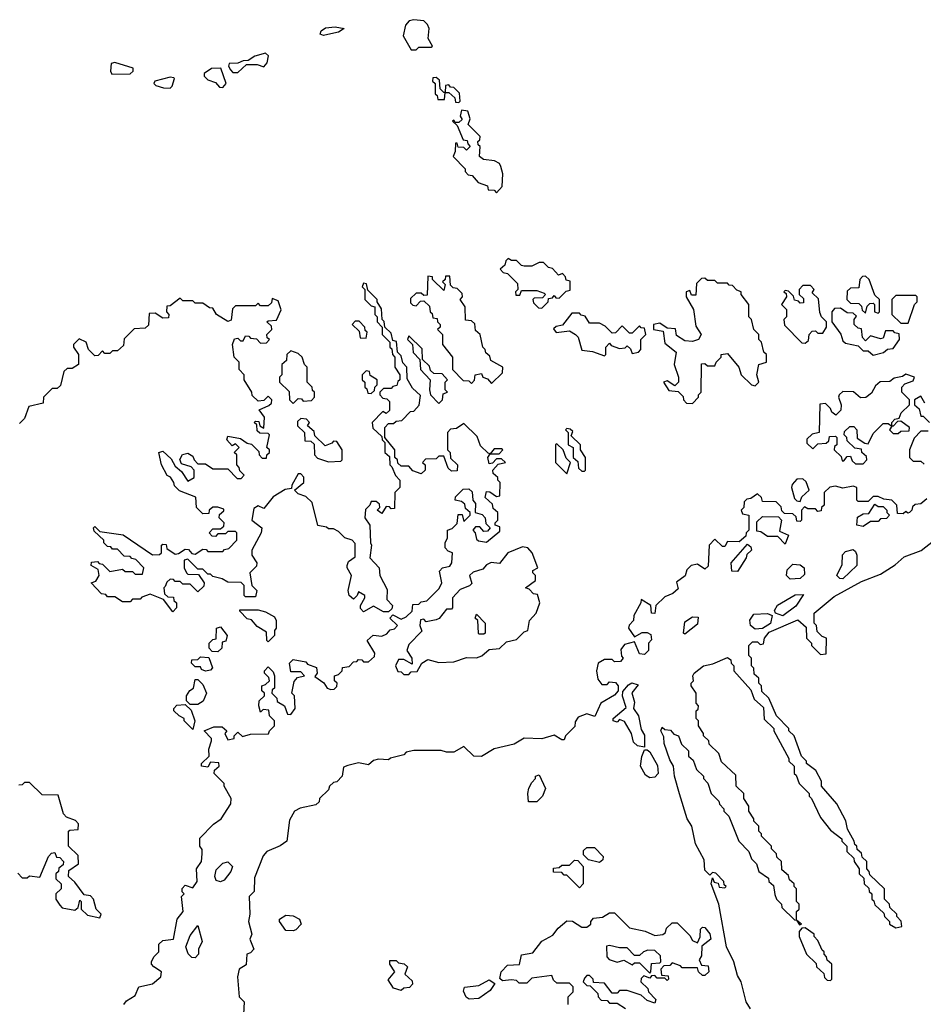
# Model space of a CAD drawing. Extents: x 2737310 to 2869991, y 870230 to 1012730.
# Tile 320 of 479: x 2766865 to 2770465, y 967265 to 971190. Entities that reach past the tile are written whole.
import ezdxf

# ---------------------------------------------------------------- set-up
doc = ezdxf.new("R2010")
doc.units = 0

msp = doc.modelspace()

# ---------------------------------------------------------------- linework, layer by layer
at = {"layer": '0CON02XD'}
for points in [[(2768445, 971070), (2768455, 971080), (2768505, 971080), (2768510, 971085), (2768492.5, 971115), (2768496.2, 971155), (2768490.5, 971170.5), (2768475, 971186), (2768435, 971190), (2768417.5, 971185), (2768401.7, 971168.3), (2768392.5, 971125), (2768425, 971070), (2768445, 971070)], [(2768075, 971127.5), (2768062.3, 971132.3), (2768065.8, 971145), (2768083.1, 971156.9), (2768122.1, 971162.1), (2768157.5, 971155), (2768135, 971140), (2768105, 971133.5), (2768075, 971127.5)], [(2767735, 970980), (2767768.3, 971011.7), (2767811.7, 971011.7), (2767838.3, 971001.7), (2767851.7, 971018.3), (2767855.9, 971045.9), (2767845, 971056), (2767802.5, 971045), (2767775, 971027.5), (2767755, 971026.2), (2767735, 971016.7), (2767700, 971015), (2767697.5, 971005), (2767705, 970990), (2767715, 970980), (2767735, 970980)], [(2767233, 970973), (2767305, 970974.2), (2767317.5, 970985), (2767317, 970997), (2767245, 971020), (2767230, 971015), (2767227.5, 970985), (2767233, 970973)], [(2767675, 970920), (2767687.5, 970935), (2767666.7, 970996.7), (2767630, 970995), (2767600, 970975), (2767600, 970965), (2767615, 970950), (2767645, 970940), (2767661.7, 970921.7), (2767675, 970920)], [(2767465, 970917.5), (2767472.5, 970925), (2767482.5, 970955), (2767478.8, 970958.8), (2767465, 970961.2), (2767403.3, 970945), (2767400, 970935), (2767408.3, 970928.3), (2767438.3, 970918.3), (2767465, 970917.5)], [(2768615, 970860), (2768620, 970865), (2768617, 970897), (2768595, 970920), (2768581.7, 970921.7), (2768575, 970930), (2768561.7, 970928.3), (2768560, 970900), (2768555, 970900), (2768540, 970915), (2768538.3, 970948.3), (2768525, 970960), (2768511.7, 970958.3), (2768510, 970945), (2768520, 970935), (2768520, 970895), (2768528.3, 970888.3), (2768531.7, 970871.7), (2768558.3, 970871.7), (2768560, 970900), (2768575, 970900), (2768598.3, 970878.3), (2768601.7, 970861.7), (2768615, 970860)], [(2768765, 970500), (2768787.5, 970525), (2768790, 970575), (2768782.5, 970605), (2768776.7, 970616.7), (2768757, 970627), (2768713, 970633), (2768697.5, 970645), (2768700, 970685), (2768691.7, 970691.7), (2768690, 970705), (2768698.3, 970711.7), (2768700, 970725), (2768651.7, 970771.7), (2768660, 970795), (2768650, 970825), (2768625, 970830), (2768620, 970805), (2768628.3, 970791.7), (2768615, 970780), (2768600, 970780), (2768595, 970790), (2768590, 970785), (2768608.3, 970768.3), (2768631.7, 970711.7), (2768648.3, 970708.3), (2768650, 970695), (2768660, 970685), (2768645, 970670), (2768635, 970680), (2768611.7, 970681.7), (2768608.3, 970698.3), (2768601.7, 970698.3), (2768600, 970665), (2768592.5, 970645), (2768640, 970595), (2768640, 970585), (2768651.7, 970571.7), (2768668.3, 970568.3), (2768691.7, 970541.7), (2768728.3, 970528.3), (2768731.7, 970511.7), (2768755, 970510), (2768765, 970500)], [(2768945, 970040), (2768970, 970065), (2768971.7, 970078.3), (2768988.3, 970081.7), (2768995, 970090), (2769001.7, 970081.7), (2769015, 970080), (2769041.7, 970108.3), (2769058.3, 970111.7), (2769058.3, 970148.3), (2769041.7, 970151.7), (2769040, 970165), (2769028.3, 970178.3), (2769011.7, 970171.7), (2768988.3, 970198.3), (2768971.7, 970201.7), (2768951.7, 970221.7), (2768935, 970222.5), (2768905, 970207.5), (2768875, 970207.5), (2768865, 970210), (2768845, 970230), (2768825, 970230), (2768811.7, 970238.3), (2768801.7, 970228.3), (2768798.3, 970211.7), (2768780, 970195), (2768791.7, 970181.7), (2768808.3, 970178.3), (2768848.3, 970138.3), (2768850, 970115), (2768840, 970105), (2768841.7, 970091.7), (2768858.3, 970091.7), (2768865, 970110), (2768925, 970110), (2768955, 970100), (2768960, 970095), (2768948.3, 970081.7), (2768915, 970080), (2768910, 970075), (2768911.7, 970061.7), (2768931.7, 970041.7), (2768945, 970040)], [(2768745, 969740), (2768788.3, 969781.7), (2768790, 969805), (2768741.7, 969831.7), (2768738.3, 969848.3), (2768721.7, 969861.7), (2768720, 969875), (2768710, 969885), (2768700, 969935), (2768681.7, 969951.7), (2768678.3, 969978.3), (2768665, 969990), (2768641.7, 969991.7), (2768640, 970045), (2768620, 970075), (2768630, 970085), (2768628.3, 970098.3), (2768608.3, 970118.3), (2768591.7, 970121.7), (2768581.7, 970131.7), (2768578.3, 970168.3), (2768561.7, 970168.3), (2768560, 970155), (2768550, 970145), (2768560, 970135), (2768555, 970110), (2768510, 970155), (2768510, 970165), (2768491.7, 970168.3), (2768488.3, 970091.7), (2768475, 970090), (2768465, 970100), (2768445, 970100), (2768421.7, 970078.3), (2768421.7, 970061.7), (2768431.7, 970051.7), (2768445, 970050), (2768461.7, 970068.3), (2768475, 970070), (2768498.3, 970048.3), (2768500, 970025), (2768508.3, 970018.3), (2768511.7, 970001.7), (2768528.3, 969998.3), (2768530, 969985), (2768540, 969975), (2768540, 969965), (2768530, 969955), (2768550, 969935), (2768550, 969895), (2768590, 969845), (2768590, 969795), (2768631.7, 969751.7), (2768655, 969750), (2768665, 969740), (2768677.5, 969752.5), (2768680, 969775), (2768705, 969780), (2768710, 969765), (2768728.3, 969758.3), (2768745, 969740)], [(2769545, 969660), (2769570, 969685), (2769570, 969695), (2769580, 969705), (2769581.7, 969818.3), (2769595, 969820), (2769605, 969810), (2769635, 969810), (2769640, 969825), (2769660, 969845), (2769660, 969855), (2769685, 969860), (2769730, 969805), (2769740, 969775), (2769780, 969735), (2769795, 969730), (2769810, 969745), (2769802.5, 969775), (2769810, 969815), (2769840, 969825), (2769840, 969855), (2769830, 969865), (2769820, 969905), (2769810, 969915), (2769810, 969935), (2769790, 969955), (2769780, 969995), (2769770, 970005), (2769770, 970055), (2769740, 970095), (2769740, 970105), (2769721.7, 970111.7), (2769705, 970130), (2769691.7, 970131.7), (2769685, 970140), (2769645, 970140), (2769635, 970150), (2769605, 970150), (2769595, 970160), (2769581.7, 970158.3), (2769561.7, 970138.3), (2769558.3, 970091.7), (2769541.7, 970091.7), (2769535, 970110), (2769520, 970105), (2769520, 970085), (2769550, 970035), (2769558.3, 969968.3), (2769580, 969935), (2769570, 969915), (2769545, 969907.5), (2769515, 969910), (2769481.7, 969931.7), (2769478.3, 969958.3), (2769445, 969960), (2769415, 969980), (2769390, 969975), (2769390, 969955), (2769428.3, 969948.3), (2769435, 969900), (2769480, 969865), (2769472.5, 969815), (2769490, 969765), (2769490, 969745), (2769475, 969730), (2769445, 969750), (2769430, 969745), (2769451.7, 969711.7), (2769488.3, 969708.3), (2769508.3, 969688.3), (2769510, 969675), (2769521.7, 969661.7), (2769545, 969660)], [(2770285, 970020), (2770290, 970025), (2770290, 970075), (2770271.7, 970091.7), (2770250, 970155), (2770235, 970167.5), (2770223, 970167), (2770212.5, 970155), (2770208.3, 970121.7), (2770175, 970120), (2770161.7, 970108.3), (2770160, 970075), (2770175, 970060), (2770208.3, 970058.3), (2770218.3, 970048.3), (2770221.7, 970031.7), (2770235, 970020), (2770241.7, 970048.3), (2770251.7, 970058.3), (2770265, 970060), (2770270, 970055), (2770270, 970025), (2770285, 970020)], [(2767280, 967265), (2767290.7, 967279.3), (2767325, 967300), (2767340, 967335), (2767395, 967346.7), (2767427.5, 967375), (2767430, 967395), (2767400, 967415), (2767390, 967425), (2767390, 967435), (2767400, 967455), (2767420, 967475), (2767420, 967505), (2767435, 967520), (2767477.5, 967525), (2767493.3, 967605), (2767516.2, 967635), (2767510, 967695), (2767520, 967705), (2767513, 967713), (2767513, 967727), (2767525, 967740), (2767555, 967730), (2767572.5, 967755), (2767570, 967805), (2767590, 967835), (2767592.5, 967865), (2767591.7, 967881.7), (2767582.5, 967895), (2767583, 967927), (2767637, 967983), (2767667.5, 968005), (2767706.7, 968065), (2767707.5, 968085), (2767680, 968135), (2767680, 968145), (2767640, 968185), (2767641.7, 968198.3), (2767660, 968215), (2767658.3, 968228.3), (2767625, 968230), (2767615, 968210), (2767590, 968215), (2767590, 968225), (2767620, 968255), (2767618.3, 968281.7), (2767630, 968315), (2767630, 968325), (2767600, 968355), (2767638.3, 968371.7), (2767671.7, 968371.7), (2767690, 968355), (2767682.5, 968345), (2767695, 968320), (2767720, 968325), (2767720, 968335), (2767735, 968350), (2767752.5, 968332.5), (2767785, 968342.5), (2767856.4, 968343.6), (2767860, 968355), (2767880, 968375), (2767880, 968395), (2767860, 968415), (2767858.3, 968438.3), (2767835, 968440), (2767825, 968430), (2767817.5, 968455), (2767820, 968475), (2767840, 968495), (2767840, 968505), (2767830, 968515), (2767830, 968535), (2767845, 968540), (2767860, 968555), (2767858.3, 968568.3), (2767840, 968585), (2767840, 968595), (2767855, 968610), (2767875, 968590), (2767880, 968575), (2767880, 968525), (2767871.7, 968518.3), (2767870, 968505), (2767890, 968485), (2767891.7, 968471.7), (2767920, 968455), (2767931.7, 968421.7), (2767945, 968420), (2767962.5, 968445), (2767960, 968495), (2767950, 968505), (2767958.3, 968551.7), (2767971.7, 968568.3), (2768000, 968575), (2767985, 968590), (2767945, 968590), (2767940, 968625), (2767955, 968640), (2768005, 968630), (2768011.7, 968621.7), (2768048.3, 968608.3), (2768050, 968585), (2768041.7, 968571.7), (2768076.7, 968546.7), (2768090, 968525), (2768105, 968520), (2768118.3, 968521.7), (2768128.3, 968531.7), (2768130, 968545), (2768120, 968555), (2768120, 968575), (2768135, 968580), (2768150, 968595), (2768151.7, 968608.3), (2768178.3, 968611.7), (2768195, 968630), (2768208.3, 968631.7), (2768215, 968640), (2768228.3, 968638.3), (2768235, 968630), (2768255, 968630), (2768278.3, 968651.7), (2768280, 968665), (2768250, 968715), (2768273, 968737), (2768307.5, 968732.5), (2768328.3, 968741.7), (2768341.7, 968758.3), (2768358.3, 968761.7), (2768370, 968775), (2768340, 968805), (2768351.7, 968818.3), (2768385, 968800), (2768405, 968810), (2768428.3, 968831.7), (2768431.7, 968858.3), (2768455, 968860), (2768465, 968870), (2768487, 968873), (2768537, 968923), (2768547.5, 968945), (2768538.3, 968991.7), (2768550, 969005), (2768578.3, 969011.7), (2768587.5, 969025), (2768590, 969065), (2768571.7, 969071.7), (2768560, 969085), (2768560, 969105), (2768570, 969125), (2768570, 969155), (2768588.3, 969161.7), (2768608.3, 969181.7), (2768611.7, 969218.3), (2768628.3, 969218.3), (2768635, 969190), (2768660, 969215), (2768660, 969225), (2768641.7, 969241.7), (2768638.3, 969258.3), (2768625, 969270), (2768600, 969275), (2768601.7, 969288.3), (2768631.7, 969318.3), (2768655, 969320), (2768668.3, 969308.3), (2768670, 969275), (2768681.7, 969261.7), (2768680, 969225), (2768708.3, 969218.3), (2768720, 969205), (2768721.7, 969181.7), (2768740, 969165), (2768728.3, 969151.7), (2768715, 969150), (2768698.3, 969168.3), (2768681.7, 969168.3), (2768670, 969155), (2768680, 969145), (2768685, 969120), (2768693, 969113), (2768725, 969107.5), (2768778.3, 969151.7), (2768778.3, 969168.3), (2768760, 969175), (2768760, 969185), (2768770, 969195), (2768770, 969225), (2768751.7, 969241.7), (2768748.3, 969258.3), (2768720, 969285), (2768725, 969310), (2768738.3, 969308.3), (2768765, 969290), (2768778.3, 969291.7), (2768780, 969345), (2768770, 969355), (2768770, 969365), (2768751.7, 969381.7), (2768750, 969395), (2768771.7, 969418.3), (2768800, 969425), (2768785, 969440), (2768765, 969440), (2768748.3, 969421.7), (2768735, 969420), (2768730, 969445), (2768740, 969460), (2768775, 969460), (2768790, 969475), (2768785, 969480), (2768755, 969480), (2768740, 969460), (2768731.7, 969461.7), (2768701.7, 969491.7), (2768688.3, 969528.3), (2768635, 969580), (2768605, 969560), (2768581.7, 969558.3), (2768570, 969545), (2768570, 969475), (2768580, 969465), (2768581.7, 969441.7), (2768610, 969415), (2768608.3, 969391.7), (2768585, 969390), (2768571.7, 969401.7), (2768555, 969450), (2768535, 969450), (2768525, 969440), (2768481.7, 969438.3), (2768470, 969425), (2768480, 969415), (2768480, 969395), (2768465, 969380), (2768431.7, 969391.7), (2768415, 969410), (2768385, 969410), (2768371.7, 969421.7), (2768370, 969435), (2768360, 969445), (2768360, 969475), (2768320, 969525), (2768320, 969565), (2768335, 969580), (2768355, 969580), (2768365, 969590), (2768388.3, 969591.7), (2768421.7, 969628.3), (2768435, 969630), (2768457, 969653), (2768461.7, 969691.7), (2768430.7, 969720.7), (2768408.3, 969758.3), (2768407.5, 969805), (2768391.7, 969821.7), (2768385, 969850), (2768370, 969865), (2768367, 969907), (2768351.7, 969911.7), (2768345, 969940), (2768320, 969965), (2768317, 969987), (2768310, 969995), (2768307, 970037), (2768290, 970065), (2768290, 970075), (2768251.7, 970111.7), (2768247.5, 970137.5), (2768235, 970140), (2768230, 970125), (2768240, 970115), (2768240, 970075), (2768265, 970050), (2768280, 970045), (2768280, 970015), (2768290, 970005), (2768290, 969985), (2768310, 969965), (2768310, 969935), (2768340, 969905), (2768340, 969885), (2768348.3, 969878.3), (2768350, 969855), (2768360, 969845), (2768360, 969805), (2768380, 969775), (2768380, 969755), (2768371.7, 969748.3), (2768368.3, 969731.7), (2768351.7, 969728.3), (2768345, 969720), (2768315, 969720), (2768300, 969705), (2768300, 969695), (2768311.7, 969681.7), (2768328.3, 969678.3), (2768338.3, 969668.3), (2768338.3, 969631.7), (2768325, 969620), (2768311.7, 969628.3), (2768270, 969585), (2768271.7, 969561.7), (2768308.3, 969528.3), (2768310, 969515), (2768320, 969505), (2768320, 969465), (2768338.3, 969448.3), (2768340, 969415), (2768348.3, 969408.3), (2768363, 969373), (2768380, 969355), (2768380, 969325), (2768360, 969305), (2768358.3, 969241.7), (2768345, 969240), (2768338.3, 969248.3), (2768325, 969250), (2768308.3, 969221.7), (2768290, 969235), (2768300, 969245), (2768298.3, 969258.3), (2768285, 969270), (2768265, 969270), (2768260, 969255), (2768243, 969237), (2768240, 969205), (2768260, 969175), (2768262.5, 969105), (2768267.5, 969095), (2768260, 969045), (2768297.5, 969005), (2768300, 968975), (2768329.3, 968919.3), (2768328.3, 968878.3), (2768350, 968855), (2768348.3, 968841.7), (2768335, 968830), (2768315, 968830), (2768275, 968852.5), (2768235, 968830), (2768223, 968843), (2768222.5, 968855), (2768240, 968885), (2768240, 968895), (2768215, 968910), (2768210, 968895), (2768195, 968880), (2768177.5, 968895), (2768173.3, 968915), (2768187.5, 968975), (2768170, 969005), (2768170, 969015), (2768175, 969030), (2768201.7, 969048.3), (2768201.7, 969101.7), (2768190, 969115), (2768160, 969125), (2768135, 969150), (2768115, 969160), (2768095, 969160), (2768087, 969167), (2768053.3, 969173.3), (2768030, 969265), (2768005, 969290), (2767975, 969300), (2767960, 969315), (2767997.5, 969345), (2767997, 969367), (2767985, 969380), (2767975, 969380), (2767950, 969335), (2767948.3, 969321.7), (2767923, 969317), (2767875, 969287.5), (2767838.3, 969241.7), (2767815, 969252.5), (2767798.3, 969241.7), (2767790, 969195), (2767830, 969165), (2767827.5, 969145), (2767790, 969075), (2767790, 969055), (2767810, 969025), (2767808.3, 969011.7), (2767782.5, 968985), (2767790, 968935), (2767810, 968915), (2767805, 968890), (2767765, 968890), (2767760, 968895), (2767760, 968935), (2767747, 968947), (2767695, 968947.5), (2767671.7, 968961.7), (2767635, 968970), (2767625, 968980), (2767615, 968980), (2767595, 969000), (2767575, 969000), (2767535, 969040), (2767520, 969035), (2767520, 969005), (2767530, 968985), (2767535, 968980), (2767578.3, 968978.3), (2767600, 968945), (2767598.3, 968931.7), (2767575, 968910), (2767545, 968940), (2767515, 968940), (2767505, 968950), (2767485, 968950), (2767478.3, 968958.3), (2767465, 968960), (2767451.7, 968948.3), (2767445, 968930)], [(2769995, 969900), (2770008.3, 969911.7), (2770010, 969935), (2770021.7, 969948.3), (2770035, 969950), (2770045, 969940), (2770065, 969940), (2770080, 969965), (2770080, 969985), (2770060, 970005), (2770053, 970023), (2770047, 970077), (2770021.7, 970101.7), (2770030, 970115), (2770015, 970130), (2769985, 970130), (2769970, 970115), (2769970, 970095), (2769988.3, 970078.3), (2769988.3, 970061.7), (2769975, 970060), (2769968.3, 970068.3), (2769951.7, 970071.7), (2769948.3, 970088.3), (2769928.3, 970108.3), (2769915, 970110), (2769910, 970105), (2769918.3, 970098.3), (2769920, 970085), (2769900, 970055), (2769920, 970035), (2769920, 970005), (2769910, 969995), (2769911.7, 969971.7), (2769981.7, 969901.7), (2769995, 969900)], [(2770405, 969980), (2770430, 970055), (2770440, 970065), (2770440, 970085), (2770435, 970090), (2770355, 970090), (2770340, 970075), (2770340, 970015), (2770375, 969980), (2770405, 969980)], [(2767445, 968930), (2767440, 968925), (2767441.7, 968901.7), (2767455, 968890), (2767478.3, 968888.3), (2767480, 968875), (2767490, 968865), (2767490, 968845), (2767475, 968830), (2767438.3, 968878.3), (2767385, 968900), (2767351.7, 968888.3), (2767345, 968880), (2767315, 968880), (2767305, 968870), (2767275, 968870), (2767245, 968890), (2767215, 968890), (2767208.3, 968898.3), (2767191.7, 968901.7), (2767150, 968945), (2767168.3, 968951.7), (2767182.5, 968975), (2767178.3, 968998.3), (2767150, 969015), (2767151.7, 969028.3), (2767175, 969030), (2767181.7, 969021.7), (2767195, 969020), (2767225, 968990), (2767275, 969000), (2767285, 968990), (2767315, 968990), (2767325, 968980), (2767355, 968980), (2767360, 969005), (2767328.3, 969038.3), (2767311.7, 969041.7), (2767305, 969050), (2767281.7, 969051.7), (2767255, 969080), (2767235, 969080), (2767228.3, 969088.3), (2767215, 969090), (2767200, 969105), (2767200, 969115), (2767161.7, 969151.7), (2767160, 969165), (2767165, 969170), (2767185, 969150), (2767277, 969137), (2767395, 969056.7), (2767421.7, 969058.3), (2767430, 969065), (2767430, 969095), (2767435, 969100), (2767448.3, 969098.3), (2767451.7, 969081.7), (2767485, 969060), (2767498.3, 969061.7), (2767525, 969080), (2767538.3, 969078.3), (2767551.7, 969061.7), (2767565, 969060), (2767595, 969080), (2767608.3, 969078.3), (2767615, 969070), (2767675, 969070), (2767681.7, 969078.3), (2767698.3, 969081.7), (2767730, 969115), (2767730, 969145), (2767725, 969150), (2767695, 969150), (2767685, 969140), (2767655, 969140), (2767645, 969130), (2767631.7, 969131.7), (2767620, 969145), (2767635, 969160), (2767665, 969160), (2767678.3, 969171.7), (2767680, 969185), (2767660, 969205), (2767661.7, 969218.3), (2767678.3, 969231.7), (2767678.3, 969238.3), (2767655, 969247.5), (2767635, 969247.5), (2767620, 969235), (2767618.3, 969221.7), (2767595, 969220), (2767570, 969245), (2767566.7, 969286.7), (2767501.7, 969311.7), (2767481.7, 969331.7), (2767480, 969345), (2767466.4, 969366.4), (2767453.3, 969373.3), (2767430, 969415), (2767420, 969465), (2767435, 969470), (2767469.3, 969439.3), (2767485, 969410), (2767509.3, 969389.3), (2767535, 969350), (2767560, 969365), (2767560, 969395), (2767548.3, 969408.3), (2767510, 969420), (2767503, 969437), (2767513.6, 969456.4), (2767535, 969462.5), (2767555, 969450), (2767560, 969435), (2767575, 969420), (2767605, 969420), (2767635, 969400), (2767695, 969400), (2767731.7, 969361.7), (2767748.3, 969361.7), (2767760, 969375), (2767741.7, 969391.7), (2767740, 969405), (2767730, 969415), (2767730, 969455), (2767720, 969465), (2767740, 969485), (2767725, 969500), (2767711.7, 969491.7), (2767690, 969515), (2767695, 969530), (2767745, 969520), (2767771.7, 969501.7), (2767788.3, 969498.3), (2767818.3, 969468.3), (2767820, 969455), (2767831.7, 969441.7), (2767848.3, 969441.7), (2767850, 969455), (2767860, 969465), (2767860, 969475), (2767850, 969485), (2767860, 969535), (2767855, 969540), (2767821.7, 969541.7), (2767811.7, 969551.7), (2767810, 969575), (2767800, 969585), (2767805, 969590), (2767818.3, 969588.3), (2767821.7, 969571.7), (2767838.3, 969561.7), (2767840, 969605), (2767820, 969635), (2767858.3, 969651.7), (2767868.3, 969661.7), (2767870, 969675), (2767855, 969690), (2767838.3, 969671.7), (2767815, 969670), (2767791.7, 969691.7), (2767790, 969705), (2767760, 969755), (2767760, 969775), (2767740, 969795), (2767740, 969825), (2767720, 969845), (2767712.5, 969895), (2767721.7, 969918.3), (2767735, 969920), (2767745, 969910), (2767755, 969910), (2767765, 969930), (2767778.3, 969928.3), (2767785, 969920), (2767808.3, 969918.3), (2767825, 969900), (2767848.3, 969901.7), (2767860, 969915), (2767851.7, 969921.7), (2767850, 969935), (2767870, 969955), (2767868.3, 969968.3), (2767850, 969985), (2767855, 969990), (2767888.3, 969991.7), (2767907, 970033), (2767895, 970070), (2767871.7, 970078.3), (2767868.3, 970061.7), (2767855, 970050), (2767825, 970050), (2767815, 970060), (2767805, 970050), (2767725, 970050), (2767713, 970037), (2767707.5, 969992.5), (2767695, 969987.5), (2767650, 970015), (2767635, 970040), (2767621.7, 970041.7), (2767595, 970060), (2767565, 970060), (2767555, 970070), (2767515, 970070), (2767505, 970080), (2767465, 970050), (2767451.7, 970048.3), (2767450, 970025), (2767460, 970015), (2767458.3, 970001.7), (2767435, 970000), (2767405, 970020), (2767381.7, 970018.3), (2767378.3, 969971.7), (2767365, 969960), (2767321.7, 969958.3), (2767281.7, 969918.3), (2767278.3, 969891.7), (2767255, 969870), (2767235, 969870), (2767225, 969860), (2767205, 969860), (2767195, 969870), (2767178.3, 969851.7), (2767165, 969850), (2767140, 969875), (2767130, 969905), (2767101.7, 969918.3), (2767080, 969895), (2767080, 969885), (2767100, 969855), (2767100, 969815), (2767075, 969800), (2767055, 969800), (2767041.7, 969788.3), (2767028.3, 969731.7), (2767015, 969720), (2766995, 969720), (2766960, 969685), (2766958.3, 969661.7), (2766901.7, 969648.3), (2766885, 969600), (2766865, 969580)], [(2769195, 969850), (2769200, 969855), (2769200, 969885), (2769215, 969900), (2769221.7, 969891.7), (2769255, 969880), (2769277.5, 969882.5), (2769285, 969890), (2769298.3, 969878.3), (2769305, 969860), (2769330, 969865), (2769340, 969875), (2769340, 969915), (2769360, 969935), (2769355, 969960), (2769341.7, 969961.7), (2769335, 969970), (2769305, 969940), (2769295, 969940), (2769265, 969970), (2769238.3, 969941.7), (2769225, 969940), (2769198.3, 969968.3), (2769175, 969980), (2769135, 969980), (2769118.3, 970008.3), (2769101.7, 970011.7), (2769095, 970020), (2769065, 970020), (2769028.3, 969971.7), (2769003, 969967), (2768991.7, 969958.3), (2769003, 969943), (2769055, 969950), (2769080, 969935), (2769090, 969925), (2769105, 969872.5), (2769147, 969867), (2769195, 969850)], [(2770265, 969852.5), (2770307, 969863), (2770323, 969877), (2770345, 969880), (2770370, 969915), (2770368.3, 969938.3), (2770351.7, 969941.7), (2770345, 969950), (2770315, 969950), (2770305, 969920), (2770295, 969917.5), (2770255, 969930), (2770235, 969910), (2770223, 969923), (2770218.3, 969958.3), (2770205, 969960), (2770190, 969975), (2770190, 969995), (2770198.3, 970008.3), (2770185, 970020), (2770161.7, 970021.7), (2770135, 970040), (2770111.7, 970038.3), (2770100, 970025), (2770100, 969985), (2770137, 969937), (2770145, 969910), (2770155, 969900), (2770205, 969890), (2770225, 969870), (2770245, 969870), (2770265, 969852.5)], [(2768245, 969920), (2768250, 969945), (2768241.7, 969951.7), (2768240, 969965), (2768218.3, 969988.3), (2768201.7, 969988.3), (2768190, 969975), (2768218.3, 969948.3), (2768221.7, 969921.7), (2768245, 969920)], [(2768535, 969660), (2768550, 969675), (2768551.7, 969698.3), (2768570, 969705), (2768560, 969715), (2768560, 969745), (2768570, 969755), (2768548.3, 969778.3), (2768515, 969780), (2768501.7, 969791.7), (2768498.3, 969808.3), (2768470, 969835), (2768468.3, 969878.3), (2768415, 969930), (2768410, 969915), (2768430, 969895), (2768433, 969863), (2768460, 969835), (2768462.5, 969795), (2768500, 969755), (2768497.5, 969715), (2768502.5, 969695), (2768535, 969660)], [(2767955, 969660), (2767975, 969680), (2767988.3, 969678.3), (2767995, 969670), (2768028.3, 969671.7), (2768040, 969685), (2768040, 969705), (2768031.7, 969711.7), (2768030, 969725), (2768010, 969745), (2768010, 969805), (2768000, 969815), (2767990, 969845), (2767975, 969860), (2767945, 969870), (2767930, 969855), (2767928.3, 969831.7), (2767910, 969815), (2767910, 969775), (2767900, 969765), (2767900, 969745), (2767938.3, 969708.3), (2767940, 969675), (2767955, 969660)], [(2768265, 969700), (2768278.3, 969711.7), (2768280, 969725), (2768290, 969735), (2768290, 969755), (2768261.7, 969771.7), (2768258.3, 969788.3), (2768245, 969790), (2768230, 969775), (2768230, 969755), (2768240, 969745), (2768240, 969725), (2768248.3, 969718.3), (2768251.7, 969701.7), (2768265, 969700)], [(2770225, 969420), (2770240, 969435), (2770238.3, 969448.3), (2770220, 969465), (2770218.3, 969478.3), (2770191.7, 969481.7), (2770161.7, 969511.7), (2770160, 969525), (2770150, 969535), (2770151.7, 969548.3), (2770171.7, 969568.3), (2770188.3, 969568.3), (2770200, 969555), (2770201.7, 969521.7), (2770231.7, 969501.7), (2770245, 969500), (2770265, 969540), (2770305, 969580), (2770325, 969580), (2770340, 969570), (2770330, 969555), (2770345, 969540), (2770365, 969540), (2770375, 969550), (2770408.3, 969551.7), (2770410, 969565), (2770375, 969590), (2770361.7, 969588.3), (2770345, 969570), (2770340, 969570), (2770340, 969585), (2770351.7, 969598.3), (2770368.3, 969601.7), (2770377, 969623), (2770410, 969655), (2770410, 969675), (2770380, 969705), (2770380, 969725), (2770391.7, 969738.3), (2770425, 969750), (2770430, 969765), (2770395, 969777.5), (2770381.7, 969768.3), (2770348.3, 969761.7), (2770331.7, 969748.3), (2770293, 969747), (2770275, 969730), (2770259.3, 969700.7), (2770236.4, 969683.6), (2770215, 969682.5), (2770187, 969707), (2770145, 969707.5), (2770130, 969695), (2770127.5, 969685), (2770137.5, 969655), (2770137, 969633), (2770117, 969613), (2770100, 969625), (2770095, 969640), (2770075, 969660), (2770053, 969657), (2770050, 969545), (2770021.7, 969538.3), (2770001.7, 969518.3), (2770001.7, 969501.7), (2770025, 969480), (2770045, 969500), (2770078.3, 969501.7), (2770088.3, 969511.7), (2770091.7, 969528.3), (2770115, 969530), (2770120, 969525), (2770120, 969495), (2770111.7, 969488.3), (2770110, 969475), (2770138.3, 969448.3), (2770141.7, 969431.7), (2770148.3, 969431.7), (2770161.7, 969448.3), (2770175, 969450), (2770181.7, 969431.7), (2770195, 969420), (2770225, 969420)], [(2770471.7, 969661.7), (2770455, 969690), (2770430, 969675), (2770430, 969655), (2770448.3, 969638.3), (2770455, 969610), (2770465, 969610), (2770490, 969585)], [(2768095, 969427.5), (2768145, 969430), (2768150, 969435), (2768150, 969475), (2768128.3, 969508.3), (2768115, 969510), (2768108.3, 969501.7), (2768081.7, 969491.7), (2768041.7, 969531.7), (2768038.3, 969548.3), (2768011.7, 969571.7), (2768020, 969585), (2768008.3, 969598.3), (2767985, 969600), (2767971.7, 969588.3), (2767971.7, 969571.7), (2768000, 969545), (2768001.7, 969511.7), (2768025, 969510), (2768038.3, 969498.3), (2768040, 969455), (2768051.7, 969441.7), (2768095, 969427.5)], [(2769115, 969390), (2769120, 969395), (2769120, 969445), (2769100, 969475), (2769100, 969495), (2769061.7, 969531.7), (2769068.3, 969548.3), (2769058.3, 969558.3), (2769045, 969560), (2769040, 969555), (2769050, 969545), (2769050, 969495), (2769070, 969485), (2769070, 969445), (2769088.3, 969428.3), (2769091.7, 969401.7), (2769105, 969390), (2769115, 969390)], [(2770485, 969550), (2770455, 969550), (2770428.3, 969521.7), (2770410, 969475), (2770410, 969445), (2770425, 969430), (2770455, 969430), (2770468.3, 969418.3)], [(2769045, 969380), (2769060, 969425), (2769041.7, 969441.7), (2769030, 969475), (2769005, 969500), (2769000, 969495), (2769000, 969425), (2769045, 969380)], [(2769975, 969270), (2769981.7, 969288.3), (2770010, 969315), (2769998.3, 969348.3), (2769985, 969360), (2769961.7, 969358.3), (2769943, 969337), (2769940, 969325), (2769951.7, 969281.7), (2769961.7, 969271.7), (2769975, 969270)], [(2770479.3, 969280.7), (2770455, 969260), (2770433, 969257), (2770421.7, 969248.3), (2770420, 969235), (2770410, 969225), (2770403, 969223), (2770395, 969230), (2770385, 969220), (2770361.7, 969221.7), (2770360, 969255), (2770340, 969275), (2770308.3, 969278.3), (2770285, 969290), (2770265, 969290), (2770245, 969270), (2770205, 969270), (2770200, 969275), (2770200, 969325), (2770185, 969330), (2770145, 969322.5), (2770115, 969330), (2770093, 969327), (2770070, 969305), (2770070, 969255), (2770060, 969245), (2770058.3, 969231.7), (2770045, 969230), (2770035, 969240), (2770005, 969240), (2769991.7, 969248.3), (2769980, 969235), (2769980, 969195), (2769975, 969190), (2769961.7, 969191.7), (2769958.3, 969208.3), (2769945, 969220), (2769911.7, 969221.7), (2769901.7, 969231.7), (2769898.3, 969248.3), (2769878.3, 969268.3), (2769825, 969270), (2769820, 969285), (2769805, 969300), (2769778.3, 969281.7), (2769761.7, 969278.3), (2769751.7, 969268.3), (2769750, 969245), (2769740, 969235), (2769745, 969220), (2769770, 969215), (2769770, 969155), (2769760, 969145), (2769758.3, 969131.7), (2769731.7, 969108.3), (2769685, 969110), (2769675, 969090), (2769665, 969090), (2769635, 969120), (2769612.5, 969095), (2769608.3, 969011.7), (2769595, 969000), (2769565, 969020), (2769540, 969015), (2769523, 968997), (2769516.4, 968973.6), (2769481.7, 968948.3), (2769488.3, 968921.7), (2769467, 968903), (2769435, 968890), (2769400, 968855), (2769395, 968822.5), (2769382.5, 968825), (2769380, 968855), (2769341.7, 968878.3), (2769340, 968865), (2769312.5, 968815), (2769310, 968795), (2769293, 968777), (2769290, 968765), (2769315, 968730), (2769345, 968747.5), (2769365, 968747.5), (2769379.3, 968739.3), (2769381.7, 968718.3), (2769370, 968705), (2769370, 968675), (2769355, 968660), (2769335, 968662.5), (2769315, 968710), (2769275, 968700), (2769260.7, 968679.3), (2769263, 968653), (2769270, 968645), (2769258.3, 968631.7), (2769235, 968630), (2769225, 968640), (2769195, 968640), (2769170, 968625), (2769162.5, 968595), (2769168.3, 968561.7)], [(2770225, 969170), (2770200, 969175), (2770203, 969207), (2770225, 969220), (2770248.3, 969221.7), (2770271.7, 969258.3), (2770285, 969250), (2770305, 969250), (2770320, 969235), (2770320, 969225), (2770330, 969215), (2770318.3, 969201.7), (2770295, 969200), (2770285, 969190), (2770255, 969190), (2770225, 969170)], [(2769915, 969100), (2769885, 969130), (2769845, 969130), (2769818.3, 969148.3), (2769801.7, 969151.7), (2769801.7, 969188.3), (2769825, 969210), (2769888.3, 969208.3), (2769900, 969195), (2769891.7, 969151.7), (2769927.5, 969135), (2769915, 969100)], [(2769777, 967247), (2769760, 967275), (2769740, 967355), (2769725, 967380), (2769710, 967435), (2769681.2, 967495), (2769650, 967665), (2769620, 967745), (2769625, 967770), (2769631.7, 967751.7), (2769648.3, 967748.3), (2769651.7, 967731.7), (2769675, 967730), (2769680, 967735), (2769671.7, 967741.7), (2769670, 967755), (2769638.3, 967788.3), (2769625, 967790), (2769615, 967780), (2769595, 967800), (2769591.7, 967841.7), (2769557.5, 967905), (2769543.3, 967975), (2769524, 968005), (2769493.9, 968103.9), (2769473.8, 968175), (2769470, 968215), (2769455, 968240), (2769433.3, 968305), (2769431.7, 968331.7), (2769420, 968355), (2769425, 968370), (2769435, 968360), (2769458.3, 968358.3), (2769471.7, 968341.7), (2769490, 968335), (2769501.7, 968301.7), (2769530, 968275), (2769530, 968255), (2769548.3, 968238.3), (2769561.7, 968201.7), (2769590, 968175), (2769590, 968165), (2769607, 968147), (2769620, 968105), (2769650, 968075), (2769653, 968063), (2769670, 968045), (2769670, 968035), (2769690, 968015), (2769730, 967915), (2769770, 967875), (2769780, 967845), (2769800, 967825), (2769810, 967795), (2769848.3, 967768.3), (2769850, 967755), (2769868.3, 967738.3), (2769873, 967703), (2769880, 967685), (2769900, 967665), (2769901.7, 967651.7), (2769951.7, 967601.7), (2769960, 967600), (2769971.7, 967581.7), (2769980, 967585), (2769960, 967600), (2769960, 967635), (2769970, 967645), (2769970, 967665), (2769960, 967675), (2769960, 967725), (2769950, 967735), (2769950, 967745), (2769931.7, 967761.7), (2769928.3, 967778.3), (2769901.7, 967801.7), (2769900, 967835), (2769881.7, 967851.7), (2769880, 967865), (2769860, 967885), (2769860, 967895), (2769820, 967935), (2769820, 967945), (2769810, 967955), (2769810, 967975), (2769790, 967995), (2769790, 968005), (2769770, 968035), (2769770, 968055), (2769750, 968085), (2769750, 968105), (2769720, 968135), (2769718.3, 968178.3), (2769661.7, 968231.7), (2769650, 968265), (2769611.7, 968301.7), (2769610, 968315), (2769590, 968335), (2769590, 968345), (2769570, 968375), (2769570, 968395), (2769560, 968405), (2769560, 968435), (2769568.3, 968441.7), (2769570, 968455), (2769560, 968465), (2769560, 968505), (2769540, 968535), (2769540, 968545), (2769550, 968555), (2769547.5, 968575), (2769552.5, 968585), (2769590, 968615), (2769627, 968623), (2769685, 968647.5), (2769698.3, 968638.3), (2769700, 968625), (2769710, 968615), (2769710, 968595), (2769778.3, 968518.3), (2769791.7, 968481.7), (2769828.3, 968448.3), (2769831.7, 968401.7), (2769870, 968365), (2769870, 968355), (2769930, 968245), (2769930, 968235), (2769950, 968215), (2769950, 968185), (2769958.3, 968178.3), (2769970, 968145), (2770010, 968105), (2770010, 968095), (2770020, 968085), (2770055, 968010), (2770095, 967960), (2770140, 967925), (2770140, 967915), (2770160, 967895), (2770160, 967875), (2770188.3, 967848.3), (2770190, 967835), (2770210, 967805), (2770210, 967785), (2770228.3, 967768.3), (2770230, 967745), (2770248.3, 967728.3), (2770250, 967715), (2770260, 967705), (2770260, 967685), (2770268.3, 967678.3), (2770271.7, 967661.7), (2770308.3, 967628.3), (2770310, 967615), (2770330, 967595), (2770330, 967585), (2770355, 967570), (2770380, 967575), (2770377, 967597), (2770360, 967615), (2770360, 967625), (2770331.7, 967651.7), (2770330, 967665), (2770310, 967685), (2770310, 967725), (2770251.7, 967781.7), (2770250, 967795), (2770240, 967805), (2770240, 967835), (2770221.7, 967851.7), (2770218.3, 967868.3), (2770201.7, 967881.7), (2770200, 967895), (2770191.7, 967901.7), (2770190, 967915), (2770163, 967963), (2770157, 967997), (2770120, 968065), (2770060, 968135), (2770060, 968155), (2770036.7, 968196.7), (2770000, 968225), (2770000, 968235), (2769980, 968255), (2769950, 968335), (2769930, 968355), (2769930, 968365), (2769880, 968415), (2769850, 968485), (2769821.7, 968511.7), (2769820, 968535), (2769810, 968545), (2769810, 968565), (2769791.7, 968581.7), (2769790, 968605), (2769780, 968615), (2769780, 968645), (2769770, 968655), (2769770, 968695), (2769785, 968710), (2769805, 968710), (2769815, 968700), (2769828.3, 968701.7), (2769832.5, 968725), (2769851.2, 968748.8), (2769965, 968797.5), (2769998.3, 968768.3), (2770000, 968725), (2770020, 968705), (2770020, 968695), (2770055, 968660), (2770078.3, 968661.7), (2770080, 968725), (2770061.7, 968731.7), (2770041.7, 968751.7), (2770040, 968775), (2770030, 968785), (2770030, 968825), (2770109.3, 968890.7), (2770219.3, 968950.7), (2770295, 968980), (2770353, 969017), (2770388.3, 969048.3), (2770456.2, 969073.8), (2770505, 969112.5)], [(2769725, 968990), (2769701.7, 968991.7), (2769700, 969025), (2769765, 969100), (2769778.3, 969088.3), (2769780, 969075), (2769761.7, 969058.3), (2769760, 969045), (2769725, 968990)], [(2768415, 968580), (2768425, 968590), (2768448.3, 968591.7), (2768467.5, 968625), (2768490.7, 968639.3), (2768535, 968627.5), (2768595, 968630), (2768645, 968647.5), (2768685, 968646.7), (2768706.2, 968653.8), (2768735, 968680), (2768777, 968683), (2768805, 968710), (2768845, 968720), (2768875, 968750), (2768890, 968755), (2768896.7, 968795), (2768922.5, 968825), (2768937.5, 968865), (2768928.3, 968898.3), (2768911.7, 968901.7), (2768895, 968920), (2768880, 968925), (2768920, 968955), (2768920, 968975), (2768910, 968985), (2768910, 968995), (2768930, 969005), (2768907.5, 969065), (2768890, 969085), (2768868.3, 969088.3), (2768810, 969065), (2768777, 969023), (2768743.6, 969026.4), (2768725, 969017.5), (2768710.7, 968999.3), (2768671.7, 968988.3), (2768657.5, 968975), (2768667, 968943), (2768657, 968933), (2768620.7, 968919.3), (2768590, 968885), (2768590, 968845), (2768585, 968840), (2768565, 968840), (2768536.4, 968803.6), (2768525, 968797.5), (2768485, 968790), (2768475, 968800), (2768461.7, 968798.3), (2768460, 968775), (2768467, 968753), (2768415, 968700), (2768407.5, 968675), (2768427.5, 968645), (2768428.3, 968621.7), (2768395, 968640), (2768375, 968640), (2768362.5, 968615), (2768371.7, 968591.7), (2768385, 968590), (2768395, 968580), (2768415, 968580)], [(2770145, 968961.2), (2770133, 968963), (2770120, 968975), (2770141.7, 969018.3), (2770142.5, 969057.5), (2770155, 969070), (2770185, 969077.5), (2770195, 969070), (2770200, 969055), (2770200, 969015), (2770145, 968961.2)], [(2769935, 968960), (2769920, 968975), (2769923, 968997), (2769945, 969020), (2769975, 969017.5), (2769990, 969005), (2769991.7, 968978.3), (2769975, 968962.5), (2769935, 968960)], [(2769905, 968813.8), (2769876.7, 968825), (2769872.5, 968835), (2769883.6, 968856.4), (2769955, 968897.5), (2769988.3, 968898.3), (2769957.7, 968852.3), (2769905, 968813.8)], [(2767855, 968710), (2767850, 968715), (2767848.3, 968748.3), (2767811.7, 968771.7), (2767788.3, 968798.3), (2767771.7, 968801.7), (2767741.7, 968831.7), (2767741.7, 968838.3), (2767815, 968837.5), (2767845, 968830), (2767880, 968810), (2767887.5, 968795), (2767887.5, 968765), (2767880, 968755), (2767880, 968735), (2767855, 968710)], [(2768715, 968740), (2768695, 968740), (2768692.5, 968745), (2768690, 968795), (2768680, 968805), (2768685, 968820), (2768720, 968785), (2768720, 968745), (2768715, 968740)], [(2769515, 968740), (2769510, 968745), (2769515, 968790), (2769545, 968810), (2769568.3, 968808.3), (2769565, 968780), (2769515, 968740)], [(2769795, 968761.2), (2769776.7, 968775), (2769773.6, 968796.4), (2769789.3, 968820.7), (2769845, 968823.3), (2769862.5, 968815), (2769856.2, 968783.8), (2769825, 968763.3), (2769795, 968761.2)], [(2767655, 968670), (2767631.7, 968671.7), (2767620, 968685), (2767620, 968705), (2767635, 968720), (2767648.3, 968721.7), (2767650, 968765), (2767665, 968770), (2767692.5, 968735), (2767687, 968713), (2767671.7, 968708.3), (2767670, 968685), (2767655, 968670)], [(2767605, 968593.3), (2767590, 968600), (2767585, 968610), (2767565, 968610), (2767550, 968625), (2767551.7, 968638.3), (2767575, 968640), (2767585, 968650), (2767618.3, 968648.3), (2767633, 968607), (2767625, 968597.5), (2767605, 968593.3)], [(2767575, 968460), (2767545, 968460), (2767530, 968475), (2767530, 968495), (2767543.6, 968516.4), (2767557.5, 968525), (2767565, 968560), (2767575, 968560), (2767595, 968540), (2767610, 968505), (2767596.4, 968473.6), (2767575, 968460)], [(2769168.3, 968561.7), (2769185, 968540), (2769205, 968540), (2769215, 968550), (2769238.3, 968548.3), (2769250, 968535), (2769250, 968515), (2769235, 968497.5), (2769180, 968465), (2769157, 968413), (2769125, 968422.5), (2769090.7, 968409.3), (2769078.3, 968391.7), (2769077, 968373), (2769040, 968335), (2769035, 968320), (2769025, 968320), (2768995, 968337.5), (2768945, 968323.3), (2768875, 968326.7), (2768835, 968302.5), (2768755, 968283.3), (2768705, 968253.3), (2768673.9, 968253.9), (2768635, 968292.5), (2768595, 968270), (2768565, 968270), (2768545, 968277.5), (2768435, 968276.7), (2768405, 968270), (2768395, 968260), (2768343, 968247), (2768335, 968240), (2768295, 968242.5), (2768275, 968237.5), (2768255, 968220), (2768215, 968227.5), (2768173, 968217), (2768155, 968210), (2768150, 968175), (2768128.3, 968151.7), (2768115, 968150), (2768100, 968135), (2768095, 968120), (2768060, 968085), (2768058.3, 968071.7), (2768045, 968060), (2767983, 968047), (2767960, 968035), (2767940.7, 967999.3), (2767930, 967915), (2767903.3, 967896.7), (2767850, 967875), (2767835, 967857.5), (2767800.7, 967769.3), (2767800, 967715), (2767780, 967695), (2767782.5, 967625), (2767777.5, 967595), (2767790, 967545), (2767782.5, 967525), (2767797.5, 967485), (2767785, 967470), (2767770, 967465), (2767767, 967423), (2767740, 967405), (2767732.5, 967375), (2767740, 967295), (2767760, 967275), (2767757.5, 967225)], [(2769355, 968290), (2769326.1, 968296.1), (2769310.8, 968310.8), (2769302.5, 968345), (2769275, 968392.5), (2769255, 968400), (2769245, 968390), (2769230, 968395), (2769230, 968405), (2769281.7, 968448.3), (2769267, 968493), (2769268.3, 968511.7), (2769290.7, 968539.3), (2769303.9, 968546.1), (2769329.3, 968539.3), (2769303.6, 968506.4), (2769315, 968470), (2769311.2, 968445), (2769330, 968415), (2769341.2, 968361.2), (2769355, 968337.5), (2769355, 968290)], [(2767555, 968360), (2767520, 968395), (2767520, 968405), (2767500, 968415), (2767480, 968435), (2767480, 968445), (2767491.7, 968458.3), (2767525, 968460), (2767548.3, 968438.3), (2767562.5, 968395), (2767555, 968360)], [(2769375, 968168), (2769358, 968178), (2769338.8, 968215), (2769343.3, 968253.3), (2769355, 968280), (2769365, 968280), (2769375, 968271.2), (2769406.7, 968216.7), (2769408.9, 968185), (2769395, 968170.8), (2769375, 968168)], [(2768891.7, 968071.7), (2768890, 968105), (2768893, 968127), (2768905, 968150), (2768920, 968165), (2768920, 968175), (2768935, 968180), (2768960, 968125), (2768947.5, 968095), (2768925, 968072.5), (2768891.7, 968071.7)], [(2767185, 967610), (2767190, 967625), (2767170, 967645), (2767160, 967685), (2767147, 967697), (2767121.7, 967701.7), (2767085, 967752.5), (2767060, 967775), (2767061.7, 967798.3), (2767100, 967825), (2767098.3, 967858.3), (2767060, 967895), (2767060, 967955), (2767065, 967960), (2767098.3, 967961.7), (2767100, 967985), (2767088.3, 967998.3), (2767051.7, 968011.7), (2767040, 968025), (2767018.3, 968098.3), (2766955, 968100), (2766905, 968150), (2766885, 968150), (2766875, 968140), (2766861.7, 968138.3)], [(2769175, 967830), (2769131.7, 967841.7), (2769111.7, 967861.7), (2769111.7, 967878.3), (2769125, 967890), (2769155, 967890), (2769190, 967855), (2769188.3, 967841.7), (2769175, 967830)], [(2766858.3, 967788.3), (2766875, 967770), (2766895, 967770), (2766905, 967777.5), (2766945, 967772.5), (2766980, 967855), (2766991.7, 967868.3), (2767005, 967870), (2767011.7, 967851.7), (2767025, 967850), (2767040, 967835), (2767038.3, 967821.7), (2767021.7, 967808.3), (2767020, 967795), (2767010, 967785), (2767010, 967765), (2767030, 967745), (2767030, 967725), (2767010, 967705), (2767010, 967685), (2767025, 967660), (2767035, 967650), (2767085, 967640), (2767098.3, 967651.7), (2767105, 967680), (2767110, 967675), (2767110, 967645), (2767135, 967620), (2767185, 967610)], [(2767665, 967753.3), (2767648.3, 967758.3), (2767643.3, 967775), (2767648.3, 967801.7), (2767675, 967827.5), (2767695, 967832.5), (2767712.5, 967815), (2767706.7, 967795), (2767679.3, 967760.7), (2767665, 967753.3)], [(2769095, 967730), (2769045, 967780), (2769035, 967780), (2769025, 967790), (2768991.7, 967791.7), (2768991.7, 967808.3), (2769015, 967810), (2769025, 967820), (2769055, 967820), (2769075, 967840), (2769088.3, 967838.3), (2769110, 967815), (2769110, 967745), (2769095, 967730)], [(2767955, 967557.5), (2767925, 967560), (2767900, 967595), (2767900, 967605), (2767925, 967620), (2767955, 967617.5), (2767980, 967605), (2767986.7, 967585), (2767965, 967562.5), (2767955, 967557.5)], [(2769050, 967265), (2769050, 967295), (2769070, 967315), (2769070, 967335), (2769055, 967350), (2769005, 967350), (2768991.7, 967361.7), (2768985, 967380), (2768905, 967370), (2768885, 967350), (2768855, 967350), (2768845, 967360), (2768825, 967362.5), (2768788.3, 967358.3), (2768778.3, 967368.3), (2768783.3, 967395), (2768808.3, 967421.7), (2768856.7, 967423.3), (2768865, 967462.5), (2768909.3, 967470.7), (2768945, 967517.5), (2768989.3, 967540.7), (2769010.7, 967569.3), (2769045, 967597.5), (2769067, 967597), (2769105, 967572.5), (2769125, 967572.5), (2769140, 967585), (2769140, 967595), (2769151.7, 967608.3), (2769187, 967613), (2769215, 967630), (2769235, 967630), (2769295, 967570), (2769357, 967557), (2769395, 967540), (2769427, 967543), (2769438.3, 967551.7), (2769441.7, 967568.3), (2769465, 967590), (2769485, 967590), (2769535, 967540), (2769545, 967520), (2769565, 967510), (2769576, 967534), (2769577.5, 967565), (2769585, 967572.5), (2769595, 967571.2), (2769615, 967546.2), (2769618.1, 967525), (2769582.5, 967497.5), (2769581.7, 967458.3), (2769572.5, 967442.5), (2769581.7, 967421.7), (2769608.3, 967418.3), (2769610, 967395), (2769595, 967380), (2769585, 967380), (2769570, 967395), (2769565, 967410), (2769505, 967410), (2769498.3, 967418.3), (2769465, 967430), (2769455, 967420), (2769431.7, 967418.3), (2769420, 967405), (2769421.7, 967381.7), (2769448.3, 967378.3), (2769450, 967365), (2769445, 967360), (2769435, 967370), (2769405, 967370), (2769395, 967380), (2769381.7, 967378.3), (2769375, 967370), (2769351.7, 967378.3), (2769341.7, 967368.3), (2769340, 967355), (2769368.3, 967328.3), (2769370, 967315), (2769400, 967285), (2769395, 967270), (2769365, 967280), (2769341.7, 967301.7), (2769285, 967320), (2769255, 967320), (2769245, 967310), (2769225, 967310), (2769195, 967350), (2769151.7, 967351.7), (2769150, 967365), (2769135, 967380), (2769125, 967380), (2769115, 967370), (2769110, 967355), (2769125, 967340), (2769138.3, 967338.3), (2769168.3, 967308.3), (2769170, 967295), (2769181.7, 967281.7), (2769205, 967280), (2769215, 967270), (2769245, 967270), (2769278.3, 967248.3)], [(2767565, 967450), (2767551.7, 967451.7), (2767537, 967467), (2767527.5, 967495), (2767545, 967540), (2767575, 967580), (2767592.5, 967515), (2767577.5, 967485), (2767577.5, 967465), (2767565, 967450)], [(2770095, 967360), (2770100, 967365), (2770100, 967425), (2770081.7, 967441.7), (2770080, 967455), (2770070, 967465), (2770070, 967475), (2770061.7, 967481.7), (2770045, 967520), (2770030, 967535), (2770030, 967545), (2769995, 967570), (2769981.7, 967568.3), (2769970, 967555), (2769970, 967535), (2770000, 967465), (2770038.3, 967428.3), (2770040, 967415), (2770068.3, 967388.3), (2770071.7, 967371.7), (2770081.7, 967361.7), (2770095, 967360)], [(2769375, 967390), (2769380, 967395), (2769381.7, 967428.3), (2769415, 967430), (2769420, 967435), (2769418.3, 967458.3), (2769395, 967480), (2769368.3, 967481.7), (2769350, 967475), (2769335, 967460), (2769315, 967460), (2769285, 967490), (2769255, 967490), (2769215, 967500), (2769203, 967497), (2769203.8, 967455), (2769214.2, 967444.2), (2769245, 967433.3), (2769271.7, 967441.7), (2769305, 967422.5), (2769315, 967430), (2769335, 967430), (2769375, 967390)], [(2768385, 967320), (2768355, 967330), (2768333, 967363), (2768360, 967395), (2768340, 967425), (2768340, 967440), (2768365, 967440), (2768375, 967430), (2768397, 967427), (2768410, 967415), (2768400, 967385), (2768428.3, 967358.3), (2768430, 967345), (2768418.3, 967331.7), (2768395, 967330), (2768385, 967320)], [(2768656.4, 967286.4), (2768643.3, 967293.3), (2768633, 967317), (2768637, 967333), (2768695, 967340), (2768735, 967362.5), (2768758.3, 967348.3), (2768739.3, 967320.7), (2768695, 967288.8), (2768656.4, 967286.4)]]:
    msp.add_lwpolyline(points, dxfattribs=at)

doc.saveas('drawing.dxf')
